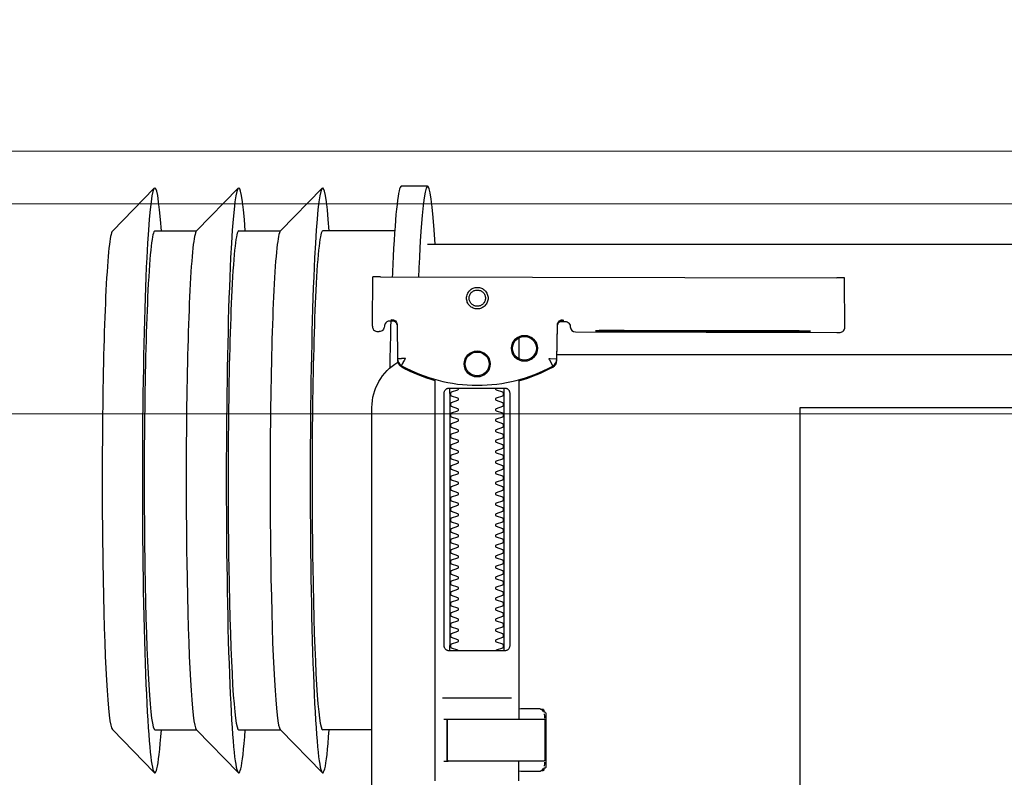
# Model space of a CAD drawing. Header units: millimetres. Extents: x 15214 to 140083, y -437840 to -79279.
# Tile 460 of 656: x 59980 to 59998, y -194357 to -194342. Entities that reach past the tile are written whole.
import ezdxf

# ---------------------------------------------------------------- set-up
doc = ezdxf.new("R2010")
doc.units = ezdxf.units.MM
doc.linetypes.add('HIDDEN', pattern=[9.525, 6.35, -3.175])
doc.layers.get('0').update_dxf_attribs({"lineweight": 0})
for name, color, linetype, lineweight in [('! grzejniki', 7, 'Continuous', 0), ('A_wymiary', 7, 'Continuous', 5), ('Istn-cienka', 4, 'Continuous', 9), ('Istn-widok', 1, 'Continuous', 15)]:
    doc.layers.add(name, color=color, linetype=linetype, lineweight=lineweight)
doc.layers.add('0-wypos-sanitarne', color=1, linetype='Continuous')
doc.layers.add('2_SUFIT OBRYS', color=61, linetype='Continuous', lineweight=0, plot=False)
doc.layers.add('Powierzchnia', color=140, linetype='Continuous', lineweight=5, plot=False)
doc.styles.add('SIMPLEX', font='simplex.shx', dxfattribs={"width": 0.77})
doc.dimstyles.new('OL PB 100', dxfattribs={"dimscale": 4, "dimtxt": 2.5, "dimasz": 0.1, "dimexe": 10, "dimexo": 10, "dimgap": 0.5, "dimtad": 1, "dimdec": 1, "dimrnd": 0.5, "dimzin": 9, "dimdsep": 46, "dimtxsty": 'SIMPLEX', "dimblk": 'thick_MSz', "dimcen": 0.05, "dimdle": 8, "dimse1": 1, "dimse2": 1, "dimclrd": 256, "dimclre": 256, "dimclrt": 3, "dimadec": 1, "dimazin": 2, "dimtfac": 1, "dimtdec": 1, "dimtix": 1, "dimtofl": 0, "dimtmove": 2, "dimatfit": 3, "dimldrblk": 'thick_MSz', "dimfxl": 10, "dimfxlon": 1, "dimtolj": 1, "dimlwd": -1, "dimlwe": -1, "dimarcsym": 0})

# ---------------------------------------------------------------- blocks, each defined once
blk = doc.blocks.new('99400_TOP')
for points in [[(-0.24944, 0.17326), (-0.24147, 0.18145)], [(-0.24136, 0.17331), (-0.23341, 0.17331), (-0.22548, 0.18145)], [(-0.22538, 0.17331), (-0.21743, 0.17331), (-0.2095, 0.18145)], [(-0.18941, 0.18181), (-0.19441, 0.18181)], [(-0.19567, 0.17331), (-0.20939, 0.17331)], [(-0.18941, 0.17081), (-0.04454, 0.17081), (-0.04035, 0.17071), (-0.03616, 0.17042), (-0.032, 0.16993), (-0.02786, 0.16925), (-0.02376, 0.16837), (-0.0197, 0.16731), (-0.0157, 0.16606), (-0.01176, 0.16462), (-0.00789, 0.163), (-0.0041, 0.1612), (-0.0004, 0.15923), (0.0032, 0.15708), (0.00671, 0.15478), (0.0101, 0.1523), (0.01337, 0.14968)], [(-0.19839, 0.16455), (-0.11148, 0.16437)], [(-0.19593, 0.15629), (-0.19608, 0.15629), (-0.19638, 0.15629), (-0.19593, 0.1562), (-0.19577, 0.15614), (-0.19563, 0.15605), (-0.19551, 0.15594), (-0.1954, 0.15581), (-0.19532, 0.15567), (-0.19526, 0.15551), (-0.19523, 0.15535)], [(-0.16479, 0.14865), (-0.16466, 0.1552), (-0.16464, 0.15536), (-0.1646, 0.15551), (-0.16454, 0.15566), (-0.16445, 0.15579), (-0.16435, 0.15591), (-0.16422, 0.15601), (-0.16408, 0.15609), (-0.16394, 0.15614), (-0.16348, 0.15622), (-0.1638, 0.15623), (-0.16395, 0.15623)], [(-0.12195, 0.15427), (-0.15195, 0.15433)], [(-0.15195, 0.15423), (-0.12195, 0.15417)], [(-0.172, 0.15297), (-0.172, 0.14892)], [(-0.172, 0.06856), (-0.172, 0.07236)], [(0.16493, 0.14968), (-0.16477, 0.14968)], [(-0.172, 0.14497), (-0.172, 0.08036)], [(-0.1852, 0.14236), (-0.1852, 0.09436)], [(-0.1748, 0.09436), (-0.1748, 0.14236)], [(-0.11847, 0.04968), (-0.11847, 0.13968), (0.11153, 0.13968), (0.11153, 0.04968)], [(-0.17342, 0.08436), (-0.18658, 0.08436)], [(-0.172, 0.0823), (-0.17167, 0.08236), (-0.1682, 0.08236), (-0.16809, 0.08236), (-0.16798, 0.08234), (-0.16789, 0.08225), (-0.16779, 0.08224), (-0.16762, 0.08223), (-0.16752, 0.08223), (-0.16741, 0.08221), (-0.1673, 0.08214), (-0.16725, 0.082), (-0.16725, 0.08174), (-0.16711, 0.08172), (-0.16701, 0.08168), (-0.16693, 0.08162), (-0.16687, 0.08148), (-0.16687, 0.07124), (-0.16691, 0.07111), (-0.16701, 0.07103), (-0.16725, 0.07098), (-0.16725, 0.07071), (-0.16728, 0.07061), (-0.16735, 0.07054), (-0.16746, 0.0705), (-0.16762, 0.07049), (-0.16775, 0.07048), (-0.16789, 0.07046), (-0.16797, 0.07039), (-0.16807, 0.07036), (-0.1682, 0.07036), (-0.17167, 0.07036), (-0.172, 0.07041)], [(-0.16829, 0.08235), (-0.16772, 0.08221), (-0.16738, 0.08176)], [(-0.16723, 0.08135), (-0.16714, 0.08082), (-0.16713, 0.08055)], [(-0.18633, 0.08036), (-0.17526, 0.08036), (-0.17367, 0.08036)], [(-0.24944, 0.07835), (-0.24147, 0.07016)], [(-0.24136, 0.07831), (-0.23341, 0.07831), (-0.22548, 0.07016)], [(-0.22538, 0.07831), (-0.21743, 0.07831), (-0.2095, 0.07016)], [(-0.2, 0.07831), (-0.20939, 0.07831)], [(-0.18633, 0.07236), (-0.1855, 0.07236), (-0.18567, 0.07246), (-0.1857, 0.07256)], [(-0.16713, 0.07216), (-0.16714, 0.0719), (-0.16723, 0.07137)], [(-0.16738, 0.07096), (-0.16772, 0.07051), (-0.16829, 0.07036)]]:
    blk.add_lwpolyline(points)
for points in [[(-0.19989, 0.16454), (-0.19995, 0.15554, 0.009369), (-0.19993, 0.15511), (-0.19991, 0.15494), (-0.19986, 0.15477), (-0.19978, 0.15461), (-0.19968, 0.15447), (-0.19955, 0.15435), (-0.1994, 0.15426), (-0.19924, 0.15419), (-0.19907, 0.15415), (-0.19895, 0.15414), (-0.1988, 0.15414)], [(-0.16412, 0.15607), (-0.16324, 0.15607), (-0.16303, 0.15604), (-0.16282, 0.15598), (-0.16264, 0.15587), (-0.16249, 0.15572), (-0.16236, 0.15555), (-0.16228, 0.15535), (-0.16224, 0.15515, 0.002299), (-0.16224, 0.15503, 0.40455), (-0.16124, 0.15406), (-0.11145, 0.15396), (-0.11127, 0.15396), (-0.11111, 0.15396), (-0.11099, 0.15396), (-0.11083, 0.15397), (-0.11065, 0.15401), (-0.11048, 0.15408), (-0.11033, 0.15418), (-0.1102, 0.1543), (-0.11009, 0.15445), (-0.11001, 0.15461), (-0.10996, 0.15479), (-0.10995, 0.15497), (-0.10997, 0.16396), (-0.10998, 0.16435)], [(-0.19576, 0.15613), (-0.19665, 0.15613, 0.282591), (-0.19753, 0.15558), (-0.19757, 0.15549), (-0.19761, 0.15538), (-0.19763, 0.15529), (-0.19764, 0.15514, -0.415352), (-0.19864, 0.15414)], [(-0.19623, 0.15644), (-0.19587, 0.15638), (-0.19555, 0.15617), (-0.19533, 0.15585), (-0.19523, 0.1555), (-0.19513, 0.14894), (-0.19513, 0.14888, 0.265347), (-0.19435, 0.14762, 0.125711), (-0.17997, 0.14391, 0.125711), (-0.16558, 0.14756, 0.26954), (-0.16479, 0.14885), (-0.16467, 0.1554), (-0.16464, 0.15562), (-0.16456, 0.15583), (-0.16444, 0.15601), (-0.16428, 0.15617), (-0.16409, 0.15628), (-0.16388, 0.15635), (-0.16368, 0.15638)], [(-0.15993, 0.04968), (-0.17248, 0.04968, 0.405519), (-0.172, 0.05018), (-0.172, 0.05088, 0.414214), (-0.1725, 0.05138), (-0.1875, 0.05138, 0.414214), (-0.188, 0.05088), (-0.188, 0.05018, 0.405519), (-0.18751, 0.04968), (-0.19, 0.04968, -0.414214), (-0.2, 0.05968), (-0.2, 0.13968, -0.266001), (-0.19506, 0.1483)], [(-0.19512, 0.14869), (-0.19511, 0.1485), (-0.19509, 0.1484), (-0.19506, 0.1483), (-0.19503, 0.1482), (-0.19498, 0.1481), (-0.19493, 0.148), (-0.19488, 0.14791), (-0.19482, 0.14782), (-0.19475, 0.14774), (-0.19467, 0.14766), (-0.1946, 0.14759), (-0.19451, 0.14753), (-0.19443, 0.14747), (-0.19434, 0.14742), (-0.19358, 0.14701), (-0.19281, 0.14663), (-0.19203, 0.14628), (-0.19124, 0.14594), (-0.19044, 0.14563), (-0.18964, 0.14534), (-0.18882, 0.14507), (-0.188, 0.14483), (-0.188, 0.06856, 0.414214)], [(-0.172, 0.14478), (-0.17117, 0.14502), (-0.17034, 0.14528), (-0.16952, 0.14557), (-0.16871, 0.14588), (-0.16791, 0.14622), (-0.16712, 0.14657), (-0.16635, 0.14695), (-0.16558, 0.14736), (-0.16557, 0.14736, 0.269546), (-0.16479, 0.14865)], [(-0.18353, 0.09336, 0.182836), (-0.18364, 0.09345), (-0.18485, 0.09386, 0.050055), (-0.185, 0.09412), (-0.185, 0.0944, 0.050055), (-0.18485, 0.09466), (-0.18364, 0.09507, 0.719897), (-0.18364, 0.09545), (-0.18485, 0.09586, 0.050055), (-0.185, 0.09612), (-0.185, 0.0964, 0.050055), (-0.18485, 0.09666), (-0.18364, 0.09707, 0.719897), (-0.18364, 0.09745), (-0.18485, 0.09786, 0.050055), (-0.185, 0.09812), (-0.185, 0.0984, 0.050055), (-0.18485, 0.09866), (-0.18364, 0.09907, 0.719897), (-0.18364, 0.09945), (-0.18485, 0.09986, 0.050055), (-0.185, 0.10012), (-0.185, 0.1004, 0.050055), (-0.18485, 0.10066), (-0.18364, 0.10107, 0.719897), (-0.18364, 0.10145), (-0.18485, 0.10186, 0.050055), (-0.185, 0.10212), (-0.185, 0.1024, 0.050055), (-0.18485, 0.10266), (-0.18364, 0.10307, 0.719897), (-0.18364, 0.10345), (-0.18485, 0.10386, 0.050055), (-0.185, 0.10412), (-0.185, 0.1044, 0.050055), (-0.18485, 0.10466), (-0.18364, 0.10507, 0.719897), (-0.18364, 0.10545), (-0.18485, 0.10586, 0.050055), (-0.185, 0.10612), (-0.185, 0.1064, 0.050055), (-0.18485, 0.10666), (-0.18364, 0.10707, 0.719897), (-0.18364, 0.10745), (-0.18485, 0.10786, 0.050055), (-0.185, 0.10812), (-0.185, 0.1084, 0.050055), (-0.18485, 0.10866), (-0.18364, 0.10907, 0.719897), (-0.18364, 0.10945), (-0.18485, 0.10986, 0.050055), (-0.185, 0.11012), (-0.185, 0.1104, 0.050055), (-0.18485, 0.11066), (-0.18364, 0.11107, 0.719897), (-0.18364, 0.11145), (-0.18485, 0.11186, 0.050055), (-0.185, 0.11212), (-0.185, 0.1124, 0.050055), (-0.18485, 0.11266), (-0.18364, 0.11307, 0.719897), (-0.18364, 0.11345), (-0.18485, 0.11386, 0.050055), (-0.185, 0.11412), (-0.185, 0.1144, 0.050055), (-0.18485, 0.11466), (-0.18364, 0.11507, 0.719897), (-0.18364, 0.11545), (-0.18485, 0.11586, 0.050055), (-0.185, 0.11612), (-0.185, 0.1164, 0.050055), (-0.18485, 0.11666), (-0.18364, 0.11707, 0.719897), (-0.18364, 0.11745), (-0.18485, 0.11786, 0.050055), (-0.185, 0.11812), (-0.185, 0.1184, 0.050055), (-0.18485, 0.11866), (-0.18364, 0.11907, 0.719897), (-0.18364, 0.11945), (-0.18485, 0.11986, 0.050055), (-0.185, 0.12012), (-0.185, 0.1204, 0.050055), (-0.18485, 0.12066), (-0.18364, 0.12107, 0.719897), (-0.18364, 0.12145), (-0.18485, 0.12186, 0.050055), (-0.185, 0.12212), (-0.185, 0.1224, 0.050055), (-0.18485, 0.12266), (-0.18364, 0.12307, 0.719897), (-0.18364, 0.12345), (-0.18485, 0.12386, 0.050055), (-0.185, 0.12412), (-0.185, 0.1244, 0.050055), (-0.18485, 0.12466), (-0.18364, 0.12507, 0.719897), (-0.18364, 0.12545), (-0.18485, 0.12586, 0.050055), (-0.185, 0.12612), (-0.185, 0.1264, 0.050055), (-0.18485, 0.12666), (-0.18364, 0.12707, 0.719897), (-0.18364, 0.12745), (-0.18485, 0.12786, 0.050055), (-0.185, 0.12812), (-0.185, 0.1284, 0.050055), (-0.18485, 0.12866), (-0.18364, 0.12907, 0.719897), (-0.18364, 0.12945), (-0.18485, 0.12986, 0.050055), (-0.185, 0.13012), (-0.185, 0.1304, 0.050055), (-0.18485, 0.13066), (-0.18364, 0.13107, 0.719897), (-0.18364, 0.13145), (-0.18485, 0.13186, 0.050055), (-0.185, 0.13212), (-0.185, 0.1324, 0.050055), (-0.18485, 0.13266), (-0.18364, 0.13307, 0.719897), (-0.18364, 0.13345), (-0.18485, 0.13386, 0.050055), (-0.185, 0.13412), (-0.185, 0.1344, 0.050055), (-0.18485, 0.13466), (-0.18364, 0.13507, 0.719897), (-0.18364, 0.13545), (-0.18485, 0.13586, 0.050055), (-0.185, 0.13612), (-0.185, 0.1364, 0.050055), (-0.18485, 0.13666), (-0.18364, 0.13707, 0.719897), (-0.18364, 0.13745), (-0.18485, 0.13786, 0.050055), (-0.185, 0.13812), (-0.185, 0.1384, 0.050055), (-0.18485, 0.13866), (-0.18364, 0.13907, 0.719897), (-0.18364, 0.13945), (-0.18485, 0.13986, 0.050055), (-0.185, 0.14012), (-0.185, 0.1404, 0.050055), (-0.18485, 0.14066), (-0.18364, 0.14107, 0.719897), (-0.18364, 0.14145), (-0.18485, 0.14186, 0.050055), (-0.185, 0.14212), (-0.185, 0.1424, 0.050055), (-0.18485, 0.14266), (-0.18364, 0.14307, 0.474594), (-0.18353, 0.14336)], [(-0.17647, 0.14336, 0.474594), (-0.17636, 0.14307), (-0.17514, 0.14266, 0.050055), (-0.175, 0.1424), (-0.175, 0.14212, 0.050055), (-0.17514, 0.14186), (-0.17636, 0.14145, 0.719897), (-0.17636, 0.14107), (-0.17514, 0.14066, 0.050055), (-0.175, 0.1404), (-0.175, 0.14012, 0.050055), (-0.17514, 0.13986), (-0.17636, 0.13945, 0.719897), (-0.17636, 0.13907), (-0.17514, 0.13866, 0.050055), (-0.175, 0.1384), (-0.175, 0.13812, 0.050055), (-0.17514, 0.13786), (-0.17636, 0.13745, 0.719897), (-0.17636, 0.13707), (-0.17514, 0.13666, 0.050055), (-0.175, 0.1364), (-0.175, 0.13612, 0.050055), (-0.17514, 0.13586), (-0.17636, 0.13545, 0.719897), (-0.17636, 0.13507), (-0.17514, 0.13466, 0.050055), (-0.175, 0.1344), (-0.175, 0.13412, 0.050055), (-0.17514, 0.13386), (-0.17636, 0.13345, 0.719897), (-0.17636, 0.13307), (-0.17514, 0.13266, 0.050055), (-0.175, 0.1324), (-0.175, 0.13212, 0.050055), (-0.17514, 0.13186), (-0.17636, 0.13145, 0.719897), (-0.17636, 0.13107), (-0.17514, 0.13066, 0.050055), (-0.175, 0.1304), (-0.175, 0.13012, 0.050055), (-0.17514, 0.12986), (-0.17636, 0.12945, 0.719897), (-0.17636, 0.12907), (-0.17514, 0.12866, 0.050055), (-0.175, 0.1284), (-0.175, 0.12812, 0.050055), (-0.17514, 0.12786), (-0.17636, 0.12745, 0.719897), (-0.17636, 0.12707), (-0.17514, 0.12666, 0.050055), (-0.175, 0.1264), (-0.175, 0.12612, 0.050055), (-0.17514, 0.12586), (-0.17636, 0.12545, 0.719897), (-0.17636, 0.12507), (-0.17514, 0.12466, 0.050055), (-0.175, 0.1244), (-0.175, 0.12412, 0.050055), (-0.17514, 0.12386), (-0.17636, 0.12345, 0.719897), (-0.17636, 0.12307), (-0.17514, 0.12266, 0.050055), (-0.175, 0.1224), (-0.175, 0.12212, 0.050055), (-0.17514, 0.12186), (-0.17636, 0.12145, 0.719897), (-0.17636, 0.12107), (-0.17514, 0.12066, 0.050055), (-0.175, 0.1204), (-0.175, 0.12012, 0.050055), (-0.17514, 0.11986), (-0.17636, 0.11945, 0.719897), (-0.17636, 0.11907), (-0.17514, 0.11866, 0.050055), (-0.175, 0.1184), (-0.175, 0.11812, 0.050055), (-0.17514, 0.11786), (-0.17636, 0.11745, 0.719897), (-0.17636, 0.11707), (-0.17514, 0.11666, 0.050055), (-0.175, 0.1164), (-0.175, 0.11612, 0.050055), (-0.17514, 0.11586), (-0.17636, 0.11545, 0.719897), (-0.17636, 0.11507), (-0.17514, 0.11466, 0.050055), (-0.175, 0.1144), (-0.175, 0.11412, 0.050055), (-0.17514, 0.11386), (-0.17636, 0.11345, 0.719897), (-0.17636, 0.11307), (-0.17514, 0.11266, 0.050055), (-0.175, 0.1124), (-0.175, 0.11212, 0.050055), (-0.17514, 0.11186), (-0.17636, 0.11145, 0.719897), (-0.17636, 0.11107), (-0.17514, 0.11066, 0.050055), (-0.175, 0.1104), (-0.175, 0.11012, 0.050055), (-0.17514, 0.10986), (-0.17636, 0.10945, 0.719897), (-0.17636, 0.10907), (-0.17514, 0.10866, 0.050055), (-0.175, 0.1084), (-0.175, 0.10812, 0.050055), (-0.17514, 0.10786), (-0.17636, 0.10745, 0.719897), (-0.17636, 0.10707), (-0.17514, 0.10666, 0.050055), (-0.175, 0.1064), (-0.175, 0.10612, 0.050055), (-0.17514, 0.10586), (-0.17636, 0.10545, 0.719897), (-0.17636, 0.10507), (-0.17514, 0.10466, 0.050055), (-0.175, 0.1044), (-0.175, 0.10412, 0.050055), (-0.17514, 0.10386), (-0.17636, 0.10345, 0.719897), (-0.17636, 0.10307), (-0.17514, 0.10266, 0.050055), (-0.175, 0.1024), (-0.175, 0.10212, 0.050055), (-0.17514, 0.10186), (-0.17636, 0.10145, 0.719897), (-0.17636, 0.10107), (-0.17514, 0.10066, 0.050055), (-0.175, 0.1004), (-0.175, 0.10012, 0.050055), (-0.17514, 0.09986), (-0.17636, 0.09945, 0.719897), (-0.17636, 0.09907), (-0.17514, 0.09866, 0.050055), (-0.175, 0.0984), (-0.175, 0.09812, 0.050055), (-0.17514, 0.09786), (-0.17636, 0.09745, 0.719897), (-0.17636, 0.09707), (-0.17514, 0.09666, 0.050055), (-0.175, 0.0964), (-0.175, 0.09612, 0.050055), (-0.17514, 0.09586), (-0.17636, 0.09545, 0.719897), (-0.17636, 0.09507), (-0.17514, 0.09466, 0.050055), (-0.175, 0.0944), (-0.175, 0.09412, 0.050055), (-0.17514, 0.09386), (-0.17636, 0.09345, 0.182836), (-0.17647, 0.09336)], [(-0.1857, 0.08016), (-0.1857, 0.07256), (-0.1857, 0.08016), (-0.18567, 0.08026), (-0.18559, 0.08034), (-0.17695, 0.08036), (-0.16725, 0.08036, -0.414214), (-0.16705, 0.08016), (-0.16705, 0.07256, -0.414214), (-0.16725, 0.07236), (-0.18543, 0.07236), (-0.18553, 0.0724), (-0.18559, 0.07256)]]:
    blk.add_lwpolyline(points, format="xyb")
for points in [[(-0.17994, 0.16256), (-0.17974, 0.16255), (-0.17954, 0.16252), (-0.17934, 0.16247), (-0.17915, 0.1624), (-0.17897, 0.16231), (-0.1788, 0.16221), (-0.17864, 0.16209), (-0.17849, 0.16196), (-0.17836, 0.16181), (-0.17824, 0.16165), (-0.17813, 0.16147), (-0.17805, 0.16129), (-0.17798, 0.1611), (-0.17793, 0.16091), (-0.1779, 0.16071), (-0.17789, 0.16051), (-0.1779, 0.16031), (-0.17793, 0.16011), (-0.17798, 0.15991), (-0.17805, 0.15972), (-0.17814, 0.15954), (-0.17824, 0.15937), (-0.17836, 0.15921), (-0.1785, 0.15906), (-0.17865, 0.15893), (-0.17881, 0.15881), (-0.17898, 0.1587), (-0.17916, 0.15862), (-0.17935, 0.15855), (-0.17955, 0.1585), (-0.17975, 0.15847), (-0.17995, 0.15846), (-0.18015, 0.15847), (-0.18035, 0.1585), (-0.18054, 0.15855), (-0.18073, 0.15862), (-0.18091, 0.15871), (-0.18108, 0.15881), (-0.18124, 0.15893), (-0.18139, 0.15907), (-0.18153, 0.15922), (-0.18165, 0.15938), (-0.18175, 0.15955), (-0.18184, 0.15973), (-0.1819, 0.15992), (-0.18195, 0.16012), (-0.18198, 0.16031), (-0.18199, 0.16052), (-0.18198, 0.16072), (-0.18195, 0.16091), (-0.1819, 0.16111), (-0.18183, 0.1613), (-0.18175, 0.16148), (-0.18164, 0.16165), (-0.18152, 0.16181), (-0.18139, 0.16196), (-0.18124, 0.1621), (-0.18108, 0.16222), (-0.1809, 0.16232), (-0.18072, 0.1624), (-0.18053, 0.16247), (-0.18034, 0.16252), (-0.18014, 0.16255)], [(-0.17994, 0.16205), (-0.17979, 0.16205), (-0.17964, 0.16202), (-0.17949, 0.16199), (-0.17935, 0.16194), (-0.17921, 0.16187), (-0.17908, 0.16179), (-0.17896, 0.1617), (-0.17884, 0.1616), (-0.17874, 0.16149), (-0.17865, 0.16136), (-0.17857, 0.16123), (-0.17851, 0.1611), (-0.17846, 0.16095), (-0.17842, 0.1608), (-0.1784, 0.16065), (-0.17839, 0.1605), (-0.1784, 0.16035), (-0.17842, 0.1602), (-0.17846, 0.16005), (-0.17851, 0.15991), (-0.17858, 0.15977), (-0.17866, 0.15964), (-0.17875, 0.15952), (-0.17885, 0.15941), (-0.17896, 0.1593), (-0.17908, 0.15921), (-0.17921, 0.15914), (-0.17935, 0.15907), (-0.1795, 0.15902), (-0.17964, 0.15898), (-0.17979, 0.15896), (-0.17995, 0.15895), (-0.1801, 0.15896), (-0.18025, 0.15899), (-0.18039, 0.15902), (-0.18054, 0.15907), (-0.18067, 0.15914), (-0.18081, 0.15922), (-0.18093, 0.15931), (-0.18104, 0.15941), (-0.18114, 0.15952), (-0.18123, 0.15965), (-0.18131, 0.15978), (-0.18138, 0.15991), (-0.18143, 0.16006), (-0.18146, 0.16021), (-0.18148, 0.16036), (-0.18149, 0.16051), (-0.18148, 0.16066), (-0.18146, 0.16081), (-0.18142, 0.16096), (-0.18137, 0.1611), (-0.18131, 0.16124), (-0.18123, 0.16137), (-0.18114, 0.16149), (-0.18104, 0.1616), (-0.18092, 0.1617), (-0.1808, 0.1618), (-0.18067, 0.16187), (-0.18053, 0.16194), (-0.18039, 0.16199), (-0.18024, 0.16203), (-0.18009, 0.16205)], [(-0.17471, 0.14336), (-0.17462, 0.14336), (-0.17454, 0.14335), (-0.17445, 0.14333), (-0.17436, 0.14331), (-0.17428, 0.14327), (-0.1742, 0.14323), (-0.17413, 0.14318), (-0.17406, 0.14313), (-0.174, 0.14306), (-0.17394, 0.14299), (-0.17389, 0.1429), (-0.17384, 0.1428), (-0.1738, 0.1427), (-0.17378, 0.14259), (-0.17376, 0.14247), (-0.17375, 0.14236), (-0.17375, 0.09436), (-0.17376, 0.09424), (-0.17378, 0.09413), (-0.1738, 0.09402), (-0.17384, 0.09391), (-0.17389, 0.09382), (-0.17394, 0.09373), (-0.174, 0.09366), (-0.17406, 0.09359), (-0.17413, 0.09353), (-0.1742, 0.09349), (-0.17428, 0.09344), (-0.17436, 0.09341), (-0.17445, 0.09339), (-0.17454, 0.09337), (-0.17462, 0.09336), (-0.17471, 0.09336), (-0.18529, 0.09336), (-0.18538, 0.09336), (-0.18546, 0.09337), (-0.18555, 0.09339), (-0.18564, 0.09341), (-0.18572, 0.09344), (-0.1858, 0.09349), (-0.18587, 0.09353), (-0.18594, 0.09359), (-0.186, 0.09366), (-0.18606, 0.09373), (-0.18611, 0.09382), (-0.18616, 0.09391), (-0.1862, 0.09402), (-0.18622, 0.09413), (-0.18624, 0.09424), (-0.18624, 0.09436), (-0.18624, 0.14236), (-0.18624, 0.14247), (-0.18622, 0.14259), (-0.1862, 0.1427), (-0.18616, 0.1428), (-0.18611, 0.1429), (-0.18606, 0.14299), (-0.186, 0.14306), (-0.18594, 0.14313), (-0.18587, 0.14318), (-0.1858, 0.14323), (-0.18572, 0.14327), (-0.18564, 0.14331), (-0.18555, 0.14333), (-0.18546, 0.14335), (-0.18538, 0.14336), (-0.18529, 0.14336)]]:
    blk.add_lwpolyline(points, close=True)
for points in [[(-0.19435, 0.14766), (-0.19435, 0.14766), (-0.19435, 0.14766), (-0.19435, 0.14766), (-0.19435, 0.14766), (-0.19435, 0.14766), (-0.19434, 0.14766), (-0.19434, 0.14766), (-0.19434, 0.14766), (-0.19434, 0.14766), (-0.19434, 0.14766), (-0.19435, 0.14766), (-0.19435, 0.14766), (-0.19435, 0.14766), (-0.19435, 0.14766), (-0.19435, 0.14766), (-0.19435, 0.14766), (-0.19435, 0.14766), (-0.19435, 0.14766), (-0.19435, 0.14767), (-0.19435, 0.14767), (-0.19435, 0.14767), (-0.19435, 0.14767), (-0.19435, 0.14767), (-0.19435, 0.14767), (-0.19435, 0.14768), (-0.19434, 0.14768), (-0.19434, 0.14768), (-0.19434, 0.14769), (-0.19434, 0.14769), (-0.19433, 0.1477), (-0.19433, 0.1477), (-0.19433, 0.14771), (-0.19433, 0.14771), (-0.19433, 0.14772), (-0.19432, 0.14772), (-0.19432, 0.14773), (-0.19432, 0.14773), (-0.19431, 0.14774), (-0.19431, 0.14774), (-0.19431, 0.14775), (-0.1943, 0.14776), (-0.1943, 0.14776), (-0.1943, 0.14777), (-0.19429, 0.14778), (-0.19429, 0.14779), (-0.19428, 0.14779), (-0.19428, 0.1478), (-0.19428, 0.14781), (-0.19427, 0.14782), (-0.19427, 0.14783), (-0.19426, 0.14784), (-0.19426, 0.14784), (-0.19425, 0.14785), (-0.19425, 0.14786), (-0.19424, 0.14787), (-0.19424, 0.14788), (-0.19423, 0.14789), (-0.19423, 0.1479), (-0.19422, 0.14791), (-0.19421, 0.14792), (-0.19421, 0.14793), (-0.1942, 0.14794), (-0.1942, 0.14796), (-0.19419, 0.14797), (-0.19418, 0.14798), (-0.19418, 0.14799), (-0.19417, 0.148), (-0.19416, 0.14801), (-0.19416, 0.14803), (-0.19415, 0.14804), (-0.19414, 0.14806), (-0.19412, 0.14809), (-0.19411, 0.14812), (-0.19409, 0.14814), (-0.19408, 0.14817), (-0.19406, 0.1482), (-0.19405, 0.14823), (-0.19395, 0.14841), (-0.19393, 0.14844), (-0.19389, 0.14851), (-0.19388, 0.14854), (-0.19386, 0.14858), (-0.19384, 0.14861), (-0.19382, 0.14864), (-0.1938, 0.14868), (-0.19378, 0.14871), (-0.19376, 0.14875), (-0.19375, 0.14877), (-0.19375, 0.14878), (-0.19374, 0.14878), (-0.19373, 0.1488), (-0.19373, 0.14881), (-0.19372, 0.14882), (-0.19372, 0.14883), (-0.19371, 0.14884), (-0.19371, 0.14885), (-0.1937, 0.14885), (-0.1937, 0.14886), (-0.1937, 0.14886), (-0.1937, 0.14886), (-0.1937, 0.14887), (-0.1937, 0.14887), (-0.19369, 0.14888), (-0.19369, 0.14889), (-0.19369, 0.14889), (-0.19368, 0.1489), (-0.19368, 0.1489), (-0.19368, 0.1489), (-0.19368, 0.14891), (-0.19367, 0.14891), (-0.19367, 0.14892), (-0.19366, 0.14892), (-0.19366, 0.14892), (-0.19365, 0.14893), (-0.19365, 0.14893), (-0.19364, 0.14894), (-0.19364, 0.14894), (-0.19364, 0.14894), (-0.19363, 0.14895), (-0.19363, 0.14895), (-0.19363, 0.14896), (-0.19363, 0.14896), (-0.19363, 0.14896), (-0.19363, 0.14897), (-0.19363, 0.14897), (-0.19363, 0.14898), (-0.19363, 0.14898), (-0.19363, 0.14899), (-0.19363, 0.14899), (-0.19364, 0.14899), (-0.19364, 0.149), (-0.19364, 0.149), (-0.19364, 0.149), (-0.19365, 0.149), (-0.19365, 0.149), (-0.19365, 0.149), (-0.19365, 0.149), (-0.19365, 0.149), (-0.19365, 0.149), (-0.19366, 0.149), (-0.19366, 0.149), (-0.19366, 0.149), (-0.19366, 0.149), (-0.19366, 0.149), (-0.19367, 0.149), (-0.19367, 0.149), (-0.19367, 0.149), (-0.19367, 0.149), (-0.19368, 0.149), (-0.19368, 0.149), (-0.19368, 0.149), (-0.19369, 0.149), (-0.19369, 0.14899), (-0.1937, 0.14899), (-0.1937, 0.14899), (-0.1937, 0.14899), (-0.19371, 0.14899), (-0.19371, 0.14899), (-0.19371, 0.14899), (-0.19372, 0.14898), (-0.19372, 0.14898), (-0.19373, 0.14898), (-0.19373, 0.14898), (-0.19373, 0.14898), (-0.19374, 0.14898), (-0.19374, 0.14898), (-0.19375, 0.14898), (-0.19375, 0.14899), (-0.19376, 0.14899), (-0.19376, 0.14899), (-0.19376, 0.14899), (-0.19377, 0.14899), (-0.19377, 0.14899), (-0.19377, 0.14899), (-0.19378, 0.14899), (-0.19378, 0.14899), (-0.19378, 0.14899), (-0.19378, 0.14899), (-0.19378, 0.14899), (-0.19379, 0.14899), (-0.19379, 0.14899), (-0.19379, 0.14899), (-0.1938, 0.14899), (-0.1938, 0.14899), (-0.19381, 0.14899), (-0.19381, 0.14899), (-0.19382, 0.14899), (-0.19382, 0.14899), (-0.19383, 0.14899), (-0.19384, 0.14899), (-0.19385, 0.14899), (-0.19385, 0.14899), (-0.19386, 0.14899), (-0.19387, 0.14899), (-0.19388, 0.14899), (-0.19388, 0.14899), (-0.19389, 0.14898), (-0.1939, 0.14898), (-0.19391, 0.14898), (-0.19392, 0.14898), (-0.19397, 0.14898), (-0.19398, 0.14898), (-0.19399, 0.14898), (-0.194, 0.14898), (-0.19401, 0.14898), (-0.19402, 0.14898), (-0.19403, 0.14898), (-0.19404, 0.14898), (-0.19406, 0.14898), (-0.19407, 0.14898), (-0.19408, 0.14898), (-0.19409, 0.14898), (-0.1941, 0.14898), (-0.19411, 0.14898), (-0.19416, 0.14898), (-0.19419, 0.14898), (-0.19421, 0.14898), (-0.19424, 0.14898), (-0.19426, 0.14898), (-0.19428, 0.14898), (-0.19431, 0.14898), (-0.19433, 0.14898), (-0.19435, 0.14898), (-0.19438, 0.14897), (-0.19455, 0.14897), (-0.19457, 0.14897), (-0.19459, 0.14897), (-0.19461, 0.14897), (-0.19463, 0.14897), (-0.19464, 0.14897), (-0.19465, 0.14897), (-0.19466, 0.14897), (-0.19467, 0.14897), (-0.19468, 0.14897), (-0.19469, 0.14897), (-0.1947, 0.14897), (-0.19471, 0.14897), (-0.19472, 0.14897), (-0.19473, 0.14897), (-0.19473, 0.14897), (-0.19474, 0.14897), (-0.19475, 0.14897), (-0.19476, 0.14897), (-0.19477, 0.14897), (-0.19478, 0.14897), (-0.19479, 0.14897), (-0.19479, 0.14897), (-0.1948, 0.14897), (-0.19481, 0.14897), (-0.19482, 0.14896), (-0.19483, 0.14896), (-0.19483, 0.14896), (-0.19484, 0.14896), (-0.19485, 0.14896), (-0.19486, 0.14896), (-0.19486, 0.14896), (-0.19487, 0.14896), (-0.19488, 0.14896), (-0.19489, 0.14896), (-0.19489, 0.14896), (-0.1949, 0.14896), (-0.19491, 0.14896), (-0.19491, 0.14896), (-0.19492, 0.14896), (-0.19493, 0.14896), (-0.19493, 0.14896), (-0.19494, 0.14896), (-0.19495, 0.14896), (-0.19495, 0.14896), (-0.19496, 0.14896), (-0.19497, 0.14896), (-0.19498, 0.14896), (-0.19499, 0.14896), (-0.19499, 0.14896), (-0.195, 0.14896), (-0.19501, 0.14896), (-0.19501, 0.14896), (-0.19502, 0.14896), (-0.19502, 0.14896), (-0.19503, 0.14896), (-0.19503, 0.14896), (-0.19504, 0.14896), (-0.19504, 0.14896), (-0.19504, 0.14896), (-0.19505, 0.14896), (-0.19505, 0.14896), (-0.19506, 0.14896), (-0.19506, 0.14896), (-0.19506, 0.14896), (-0.19507, 0.14896), (-0.19507, 0.14896), (-0.19508, 0.14896), (-0.19508, 0.14896), (-0.19508, 0.14896), (-0.19509, 0.14896), (-0.19509, 0.14896), (-0.19509, 0.14896), (-0.1951, 0.14896), (-0.1951, 0.14896), (-0.1951, 0.14896), (-0.1951, 0.14896), (-0.19511, 0.14896), (-0.19511, 0.14896), (-0.19511, 0.14896), (-0.19511, 0.14896), (-0.19511, 0.14896), (-0.19512, 0.14896), (-0.19512, 0.14896), (-0.19512, 0.14896), (-0.19512, 0.14896), (-0.19512, 0.14896), (-0.19512, 0.14896), (-0.19512, 0.14895), (-0.19513, 0.14895), (-0.19513, 0.14895), (-0.19513, 0.14895), (-0.19513, 0.14895), (-0.19513, 0.14895), (-0.19513, 0.14895), (-0.19513, 0.14895), (-0.19513, 0.14895), (-0.19513, 0.14895), (-0.19513, 0.14895), (-0.19513, 0.14895), (-0.19513, 0.14895), (-0.19513, 0.14895), (-0.19513, 0.14895), (-0.19513, 0.14896), (-0.19513, 0.14896), (-0.19513, 0.14896), (-0.19513, 0.14896), (-0.19513, 0.14896), (-0.19513, 0.14896), (-0.19513, 0.14896), (-0.19513, 0.14896), (-0.19513, 0.14896), (-0.19513, 0.14896), (-0.19513, 0.14896), (-0.19513, 0.14896), (-0.19513, 0.14896), (-0.19513, 0.14896), (-0.19513, 0.14896), (-0.19513, 0.14895), (-0.19513, 0.14895, 0.269547)], [(-0.1648, 0.14889), (-0.16481, 0.14889), (-0.16484, 0.1489), (-0.16497, 0.1489), (-0.16603, 0.14893), (-0.16612, 0.14893), (-0.16616, 0.14893), (-0.1662, 0.14893), (-0.16623, 0.14894), (-0.16627, 0.14895), (-0.1663, 0.14893), (-0.1663, 0.1489), (-0.16627, 0.14888), (-0.16625, 0.14885), (-0.16623, 0.14881), (-0.16621, 0.14878), (-0.16619, 0.14875), (-0.16561, 0.14767), (-0.16559, 0.14763), (-0.16558, 0.1476, 0.269546)]]:
    blk.add_lwpolyline(points, format="xyb", close=True)
for centre, radius in [((-0.17096, 0.15095), 0.00247), ((-0.17096, 0.15095), 0.00227), ((-0.17997, 0.14797), 0.00247), ((-0.17997, 0.14797), 0.00227)]:
    blk.add_circle(centre, radius)
for centre, major_axis, ratio, start_param, end_param in [((-0.24136, 0.12581), (0, 0.0557), 0.04256, 5.733752, 6.988802), ((-0.22538, 0.12581), (0, 0.0557), 0.04256, 5.733752, 6.988802), ((-0.20939, 0.12581), (0, 0.0557), 0.04256, 5.733752, 6.988802), ((-0.18941, 0.12581), (0, 0.056), 0.04256, 5.645661, 6.988802), ((-0.19441, 0.12581), (0, 0.056), 0.04256, 0, 0.705617), ((-0.24936, 0.12581), (0, 0.0475), 0.04256, 0.043665, 0.705617), ((-0.24136, 0.12581), (0, 0.0475), 0.04256, 0, 0.705617), ((-0.23337, 0.12581), (0, 0.0475), 0.04256, 0.043665, 0.705617), ((-0.22538, 0.12581), (0, 0.0475), 0.04256, 0, 0.705617), ((-0.21738, 0.12581), (0, 0.0475), 0.04256, 0.043665, 0.705617), ((-0.20939, 0.12581), (0, 0.0475), 0.04256, 0, 0.705617), ((-0.24136, 0.12581), (0, 0.0557), 0.04256, 0.705617, 3.691026), ((-0.22538, 0.12581), (0, 0.0557), 0.04256, 0.705617, 3.691026), ((-0.20939, 0.12581), (0, 0.0557), 0.04256, 0.705617, 3.691026), ((-0.19441, 0.12581), (0, 0.056), 0.04256, 0.705617, 0.806963), ((-0.18941, 0.12581), (0, 0.056), 0.04256, 0.705617, 0.807212), ((-0.19839, 0.16453), (-0.0015, 0), 0.008726, 4.712674, 6.283151), ((-0.11148, 0.16436), (-0.0015, 0), 0.008726, 3.141878, 4.712682), ((-0.24936, 0.12581), (0, 0.0475), 0.04256, 0.705617, 3.097928), ((-0.24136, 0.12581), (0, 0.0475), 0.04256, 0.705617, 3.141593), ((-0.23337, 0.12581), (0, 0.0475), 0.04256, 0.705617, 3.097928), ((-0.22538, 0.12581), (0, 0.0475), 0.04256, 0.705617, 3.141593), ((-0.21738, 0.12581), (0, 0.0475), 0.04256, 0.705617, 3.097928), ((-0.20939, 0.12581), (0, 0.0475), 0.04256, 0.705617, 3.141593), ((-0.19663, 0.15713), (-0.000002, -0.001), 0.000289, 6.274459, 6.283185), ((-0.19441, 0.12581), (0, 0.056), 0.04256, 0.998527, 1.179108), ((-0.16324, 0.15707), (-0.000002, -0.001), 0.000289, 6.274459, 6.283185), ((-0.19879, 0.15514), (-0.000011, -0.001), 0.706875, 0, 0.012337), ((-0.19844, 0.15414), (-0.000501, 0.000001), 0.008726, 0.786107, 1.14947), ((-0.19864, 0.15514), (-0.000006, -0.001), 0.408573, 0, 0.00956), ((-0.15195, 0.15428), (0.0055, -0.00001), 0.008726, 1.571085, 4.712678), ((-0.12195, 0.15422), (0.0055, -0.00001), 0.008726, 4.712678, 7.854271), ((-0.19463, 0.14876), (-0.0005, -0.000008), 0.017454, 0, 0.000137), ((-0.16529, 0.14886), (0.0005, -0.00001), 0.000006, 6.282744, 6.283185), ((-0.1852, 0.14236), (0, 0.001), 0.000289, 4.712389, 6.283185), ((-0.1748, 0.14236), (0, -0.001), 0.000289, 1.570796, 3.141593), ((-0.1852, 0.09436), (0, -0.001), 0.000289, 0, 1.570796), ((-0.1748, 0.09436), (0, -0.001), 0.000289, 0, 1.570796), ((-0.16763, 0.08203), (0.000004, 0.0002), 0.133184, 0.00502, 0.005026), ((-0.16723, 0.08153), (0.000013, 0.0002), 0.223, 0.006306, 0.006351), ((-0.16763, 0.07069), (0.000004, -0.0002), 0.133184, 6.278107, 6.278112), ((-0.16723, 0.07118), (0.000013, -0.0002), 0.223, 6.276731, 6.276777)]:
    blk.add_ellipse(centre, major_axis=major_axis, ratio=ratio, start_param=start_param, end_param=end_param)
blk = doc.blocks.new('A$C4ebe9e89')
blk.add_blockref('99400_TOP', (0, 0))
blk = doc.blocks.new('thick_MSz')
for p, q in [((0, 15), (0, -15)), ((-10, 0), (10, 0))]:
    blk.add_line(p, q)
at = {"const_width": 2, "elevation": 2}
blk.add_lwpolyline([(-7.071, -7.071), (7.071, 7.071)], dxfattribs=at)
blk = doc.blocks.new('*D654')
at = {"layer": 'A_wymiary', "transparency": 16777216}
blk.add_line((59846.967, -193804.411), (60071.167, -193804.411), dxfattribs=at)
at = {"layer": 'DEFPOINTS', "color": 0, "transparency": 16777216}
for p in [(60071.567, -193804.411), (59846.567, -194344.588), (60071.567, -194344.588)]:
    blk.add_point(p, dxfattribs=at)
at = {"layer": 'A_wymiary', "transparency": 16777216, "xscale": 0.4, "yscale": 0.4, "zscale": 0.4, "rotation": 180}
blk.add_blockref('thick_MSz', (59846.567, -193804.411), dxfattribs=at)
at = {"layer": 'A_wymiary', "transparency": 16777216, "xscale": 0.4, "yscale": 0.4, "zscale": 0.4}
blk.add_blockref('thick_MSz', (60071.567, -193804.411), dxfattribs=at)
at = {"layer": 'A_wymiary', "color": 3, "transparency": 16777216, "insert": (59959.067, -193797.411), "char_height": 10, "attachment_point": 5, "style": 'SIMPLEX'}
blk.add_mtext('\\A1;225', dxfattribs=at)

msp = doc.modelspace()

# ---------------------------------------------------------------- linework, layer by layer
at = {"layer": '! grzejniki'}
msp.add_lwpolyline([(60032.06735, -194344.5883), (60032.06735, -194349.5883), (60037.06735, -194349.5883), (60037.06735, -194359.5883), (59937.06735, -194359.5883), (59937.06735, -194349.5883), (59942.06735, -194349.5883), (59942.06735, -194344.5883), (59947.06735, -194344.5883), (59947.06735, -194349.5883), (60027.06735, -194349.5883), (60027.06735, -194344.5883)], close=True, dxfattribs=at)
at = {"layer": '2_SUFIT OBRYS'}
msp.add_lwpolyline([(59882.56735, -194631.5883), (60070.56735, -194631.5883), (60070.56735, -194345.5883), (59847.56735, -194345.5883), (59847.56735, -194614.5883), (59882.56735, -194614.5883)], close=True, dxfattribs=at)
at = {"layer": 'Istn-cienka', "linetype": 'HIDDEN', "ltscale": 2}
msp.add_lwpolyline([(59941.56735, -194344.5883), (60032.56735, -194344.5883)], dxfattribs=at)
at = {"layer": 'Istn-widok'}
msp.add_lwpolyline([(59939.56735, -194349.5883), (60034.56735, -194349.5883)], dxfattribs=at)
at = {"layer": 'Powierzchnia'}
msp.add_lwpolyline([(59881.56735, -194632.5883), (60071.56735, -194632.5883), (60071.56735, -194344.5883), (59846.56735, -194344.5883), (59846.56735, -194615.5883), (59881.56735, -194615.5883)], close=True, dxfattribs=at)

# ---------------------------------------------------------------- block references
at = {"layer": '0-wypos-sanitarne', "xscale": 100, "yscale": 100, "zscale": 100}
msp.add_blockref('A$C4ebe9e89', (60006.33769, -194363.43675), dxfattribs=at)

# ---------------------------------------------------------------- dimensions: what is measured, and where the dimension line sits
at = {"layer": 'A_wymiary'}
dim = msp.add_linear_dim(base=(60071.56735, -193804.41105), p1=(59846.56735, -194344.5883), p2=(60071.56735, -194344.5883), dimstyle='OL PB 100', dxfattribs=at)
dim.commit()
dim.dimension.update_dxf_attribs({"geometry": '*D654', "text_midpoint": (59959.06735, -193797.41105)})

doc.saveas('drawing.dxf')
